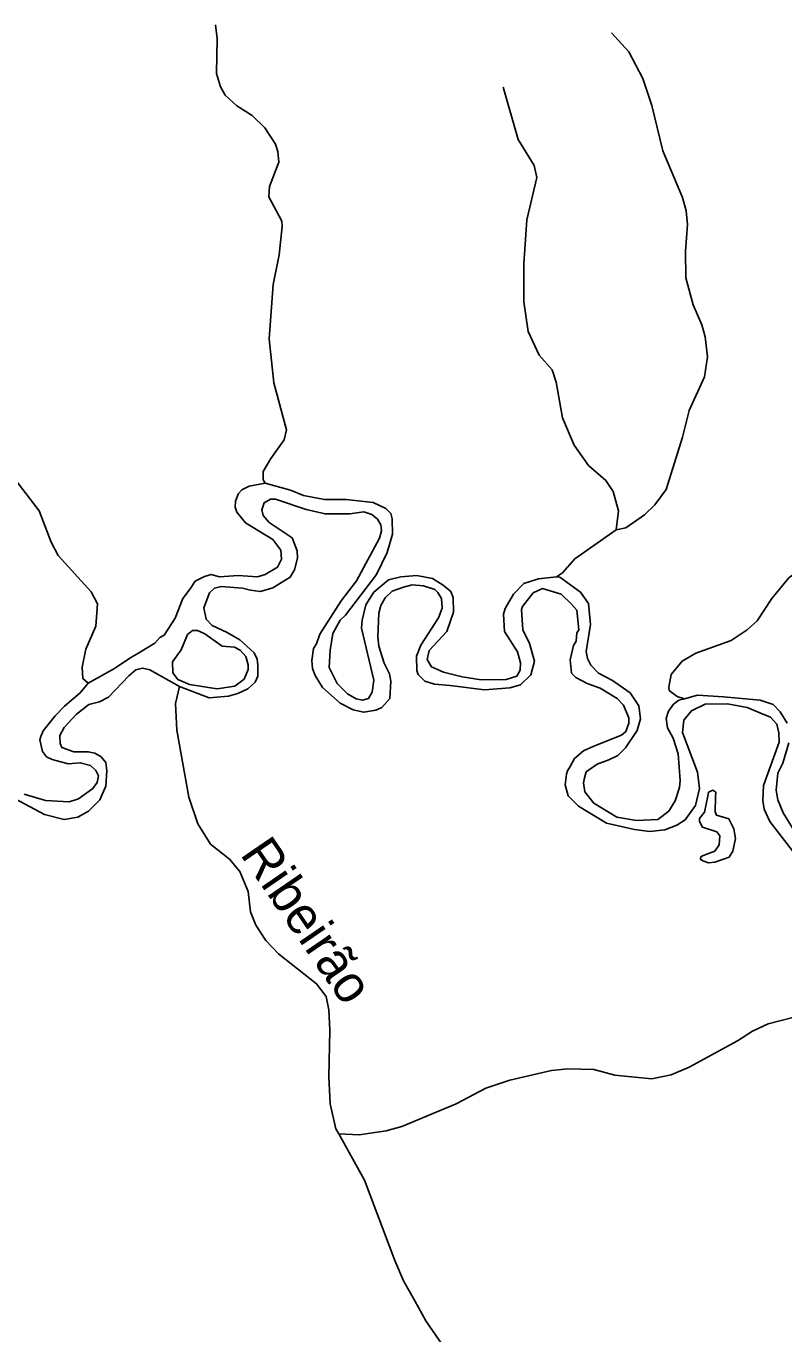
# Model space of a CAD drawing. Extents: x 346.5 to 372.4, y 7400.3 to 7428.2.
# Drawn here: x 358.605 to 360.227, y 7402.098 to 7404.9 of the extents above; entities that cross this region are included whole.
import ezdxf
from ezdxf.enums import TextEntityAlignment as Align

# ---------------------------------------------------------------- set-up
doc = ezdxf.new("R2010")
doc.units = 0
doc.header["$LTSCALE"] = 0.032
doc.layers.add('2', color=7, linetype='Continuous', lineweight=25)
doc.layers.add('7', color=7, linetype='Continuous', lineweight=25)
doc.layers.add('61', color=7, linetype='Continuous')

msp = doc.modelspace()

# ---------------------------------------------------------------- linework, layer by layer
at = {"layer": '2'}
for points in [[(358.8439, 7403.5555), (358.8805, 7403.5777), (358.8914, 7403.5902), (358.9007, 7403.5947), (358.9239, 7403.631), (358.9408, 7403.6735), (358.9564, 7403.6939), (358.9669, 7403.7105), (358.9867, 7403.7207), (359.0011, 7403.725), (359.0187, 7403.7199), (359.059, 7403.7229), (359.1002, 7403.7195), (359.117, 7403.7247), (359.1433, 7403.7409), (359.1518, 7403.7576), (359.1501, 7403.7768), (359.1331, 7403.7999), (359.0747, 7403.8353), (359.0565, 7403.8585), (359.0524, 7403.8691), (359.053, 7403.8822), (359.0594, 7403.8981), (359.0667, 7403.9065), (359.0823, 7403.914), (359.1165, 7403.9206), (359.1712, 7403.9058), (359.1987, 7403.8941), (359.2441, 7403.8857), (359.2905, 7403.8857), (359.3479, 7403.8794), (359.3753, 7403.8662), (359.3856, 7403.8553), (359.3889, 7403.8443), (359.3897, 7403.8112), (359.3782, 7403.772), (359.3554, 7403.7247), (359.2887, 7403.638), (359.2777, 7403.627), (359.2619, 7403.5981), (359.2561, 7403.5627), (359.2541, 7403.5259), (359.2713, 7403.4911), (359.2932, 7403.4694), (359.3114, 7403.4582), (359.3252, 7403.4553), (359.338, 7403.4594), (359.3461, 7403.4726), (359.3495, 7403.4983), (359.323, 7403.6099), (359.3242, 7403.6272), (359.3324, 7403.6595), (359.3494, 7403.687), (359.3809, 7403.7135), (359.4075, 7403.7199), (359.4413, 7403.7228), (359.4751, 7403.7161), (359.4977, 7403.7022), (359.5142, 7403.6882), (359.5192, 7403.6756), (359.5198, 7403.6442), (359.506, 7403.6029), (359.4679, 7403.5618), (359.4634, 7403.543), (359.4728, 7403.5273), (359.4988, 7403.5158), (359.5385, 7403.5057), (359.579, 7403.4993), (359.6329, 7403.5002), (359.6555, 7403.507), (359.663, 7403.5198), (359.6637, 7403.5359), (359.6574, 7403.5592), (359.6289, 7403.6024), (359.6274, 7403.6396), (359.6309, 7403.6522), (359.6482, 7403.6826), (359.6703, 7403.7059), (359.7022, 7403.7154), (359.7406, 7403.7195), (359.7475, 7403.7188), (359.7916, 7403.6872), (359.8088, 7403.6624), (359.8137, 7403.618), (359.8042, 7403.5598), (359.8066, 7403.5451), (359.8144, 7403.5309), (359.8302, 7403.5134), (359.8602, 7403.4975), (359.8985, 7403.4711), (359.9165, 7403.4433), (359.9205, 7403.4157), (359.9135, 7403.3908), (359.8886, 7403.3538), (359.8721, 7403.3373), (359.8525, 7403.3275), (359.8277, 7403.3185), (359.8044, 7403.3019), (359.8006, 7403.2895), (359.7981, 7403.2786), (359.8009, 7403.2592)], [(359.4879, 7403.6318), (359.4961, 7403.6529), (359.4946, 7403.6732), (359.4863, 7403.6865), (359.4804, 7403.6926), (359.4561, 7403.7007), (359.4319, 7403.7026), (359.4129, 7403.698), (359.3887, 7403.689), (359.3735, 7403.675), (359.3644, 7403.6587), (359.3599, 7403.642), (359.3581, 7403.5915), (359.3602, 7403.571), (359.3713, 7403.5347), (359.3827, 7403.5118), (359.3859, 7403.4963), (359.3834, 7403.4589), (359.3665, 7403.44), (359.3535, 7403.4345), (359.3278, 7403.4296), (359.3051, 7403.4346), (359.2777, 7403.449), (359.2394, 7403.4828), (359.2236, 7403.5087), (359.2185, 7403.5234), (359.217, 7403.5408), (359.2203, 7403.5664), (359.2267, 7403.5763), (359.2339, 7403.5973), (359.2795, 7403.6686), (359.3126, 7403.7111), (359.3614, 7403.8024), (359.3656, 7403.8187), (359.3644, 7403.8314), (359.3575, 7403.8436), (359.3455, 7403.8537), (359.3282, 7403.8589), (359.2982, 7403.8546), (359.245, 7403.8545), (359.2049, 7403.864), (359.1393, 7403.8862), (359.1281, 7403.8859), (359.115, 7403.8785), (359.1096, 7403.8633), (359.1126, 7403.8512), (359.1257, 7403.8362), (359.1748, 7403.8031), (359.1851, 7403.7755), (359.1858, 7403.7595), (359.1795, 7403.7351), (359.1701, 7403.7188), (359.133, 7403.6964), (359.1066, 7403.6887), (359.0852, 7403.6915), (359.0682, 7403.6956), (359.0226, 7403.699), (359.0085, 7403.6953), (358.9979, 7403.6858), (358.9853, 7403.6531), (358.9903, 7403.6289), (359.0031, 7403.6154), (359.0353, 7403.6007), (359.0628, 7403.5846), (359.0931, 7403.5568), (359.0998, 7403.5433), (359.1014, 7403.5307), (359.1008, 7403.5073), (359.0957, 7403.4944), (359.0796, 7403.4801), (359.0585, 7403.4696), (359.0382, 7403.4643), (358.9971, 7403.4607), (358.9331, 7403.4848), (358.8701, 7403.5209), (358.8541, 7403.5245), (358.8399, 7403.5206), (358.8246, 7403.5074), (358.7815, 7403.4618), (358.7618, 7403.4518), (358.7394, 7403.4461), (358.7119, 7403.4247), (358.6864, 7403.3968), (358.6771, 7403.3798), (358.6777, 7403.3629), (358.6818, 7403.3539), (358.707, 7403.345), (358.7379, 7403.3452), (358.7519, 7403.342), (358.7654, 7403.3343), (358.7759, 7403.3222), (358.7777, 7403.3042), (358.7759, 7403.2712), (358.763, 7403.2421), (358.7389, 7403.2175), (358.7157, 7403.2046), (358.6862, 7403.1997), (358.6446, 7403.2104), (358.5277, 7403.2731)], [(360.2526, 7403.1237), (360.1975, 7403.1954), (360.1849, 7403.2221), (360.1823, 7403.2407), (360.1837, 7403.2729), (360.2172, 7403.3659), (360.2164, 7403.3858), (360.2126, 7403.4042), (360.1984, 7403.4192), (360.1758, 7403.4285), (360.149, 7403.4401), (360.1069, 7403.4475), (360.0586, 7403.4468), (360.0293, 7403.4326), (360.0133, 7403.4127), (360.0102, 7403.386), (360.0421, 7403.3013), (360.0464, 7403.2665), (360.0382, 7403.2296), (360.0162, 7403.1993), (359.9985, 7403.1878), (359.9728, 7403.1778), (359.9404, 7403.1742), (359.9074, 7403.1788), (359.8474, 7403.1922), (359.7879, 7403.2288), (359.7653, 7403.2506), (359.7588, 7403.2739), (359.7622, 7403.2969), (359.7638, 7403.3042), (359.77, 7403.3138), (359.7789, 7403.3305), (359.7984, 7403.347), (359.8206, 7403.3573), (359.8796, 7403.3809), (359.8893, 7403.3884), (359.8954, 7403.4064), (359.8951, 7403.418), (359.8837, 7403.445), (359.8707, 7403.459), (359.8343, 7403.4814), (359.8062, 7403.4911), (359.7821, 7403.5044), (359.7728, 7403.5137), (359.7699, 7403.5422), (359.7771, 7403.5729), (359.7828, 7403.5819), (359.7838, 7403.6), (359.7885, 7403.6062), (359.7838, 7403.6486), (359.7723, 7403.6618), (359.7504, 7403.6828), (359.7104, 7403.6945), (359.6907, 7403.6857), (359.6681, 7403.6565), (359.6658, 7403.6496), (359.6684, 7403.6061), (359.6828, 7403.5767), (359.6931, 7403.5393), (359.6857, 7403.5101), (359.6632, 7403.4887), (359.6408, 7403.4822), (359.5865, 7403.478), (359.5128, 7403.4868), (359.4791, 7403.4898), (359.4586, 7403.4963), (359.4446, 7403.5105), (359.4417, 7403.5194), (359.4407, 7403.55), (359.4499, 7403.5731), (359.4879, 7403.6318)], [(358.601, 7403.2542), (358.6465, 7403.2403), (358.6974, 7403.2377), (358.717, 7403.2439), (358.7478, 7403.2662), (358.7571, 7403.2794), (358.7601, 7403.2937), (358.7543, 7403.3046), (358.7428, 7403.3155), (358.7209, 7403.3214), (358.6954, 7403.3193), (358.6609, 7403.3286), (358.6489, 7403.3343), (358.6403, 7403.3455), (358.6342, 7403.3704), (358.6366, 7403.3781), (358.6414, 7403.3899), (358.6669, 7403.4218), (358.6872, 7403.4425), (358.721, 7403.4711), (358.7381, 7403.4919), (358.794, 7403.5234), (358.8291, 7403.5469), (358.8439, 7403.5555)], [(359.8009, 7403.2592), (359.8203, 7403.2347), (359.8698, 7403.2051), (359.9119, 7403.1978), (359.9573, 7403.1997), (359.9814, 7403.2181), (359.9945, 7403.24), (360.0041, 7403.2684), (360.0055, 7403.2836), (360.001, 7403.3408), (359.9901, 7403.374), (359.9781, 7403.3964), (359.9756, 7403.4162), (359.98, 7403.4318), (359.9914, 7403.4472), (360.0026, 7403.4556), (360.0146, 7403.4588), (360.0426, 7403.466), (360.0984, 7403.4628), (360.1764, 7403.4558), (360.2044, 7403.4463), (360.2196, 7403.4304), (360.2341, 7403.406)], [(360.2378, 7403.3641), (360.2251, 7403.3204), (360.2147, 7403.2992), (360.2107, 7403.2629), (360.2145, 7403.2422), (360.2258, 7403.2141), (360.2563, 7403.1645)]]:
    msp.add_lwpolyline(points, dxfattribs=at)
for points in [[(358.9505, 7403.5965), (358.9368, 7403.5636), (358.9181, 7403.5377), (358.9194, 7403.5139), (358.9297, 7403.5), (358.9546, 7403.4893), (359.0141, 7403.4802), (359.0518, 7403.4855), (359.072, 7403.5008), (359.0804, 7403.5213), (359.0807, 7403.5316), (359.0753, 7403.5492), (359.0635, 7403.5624), (359.051, 7403.569), (359.0247, 7403.5713), (358.9875, 7403.5977), (358.9718, 7403.6051), (358.9614, 7403.6051)], [(360.0659, 7403.1073), (360.054, 7403.1113), (360.0486, 7403.1148), (360.0497, 7403.1201), (360.0532, 7403.1224), (360.0682, 7403.1276), (360.0795, 7403.1321), (360.0886, 7403.1456), (360.09, 7403.1652), (360.0838, 7403.1734), (360.0529, 7403.1833), (360.0465, 7403.1955), (360.0464, 7403.2021), (360.0571, 7403.2155), (360.0646, 7403.2498), (360.0659, 7403.2584), (360.075, 7403.263), (360.0817, 7403.2584), (360.0811, 7403.2476), (360.0801, 7403.2161), (360.0834, 7403.2089), (360.1095, 7403.2013), (360.1155, 7403.1902), (360.1205, 7403.1796), (360.1239, 7403.1595), (360.118, 7403.1318), (360.11, 7403.1194), (360.0798, 7403.1088)]]:
    msp.add_lwpolyline(points, close=True, dxfattribs=at)
at = {"layer": '7'}
for points in [[(359.1165, 7403.9206), (359.1128, 7403.9275), (359.1128, 7403.9458), (359.1287, 7403.9737), (359.1574, 7404.0135), (359.1622, 7404.0351), (359.1351, 7404.1355), (359.1256, 7404.2295), (359.1343, 7404.3459), (359.1471, 7404.4097), (359.1534, 7404.4702), (359.1526, 7404.4822), (359.1248, 7404.534), (359.1264, 7404.5563), (359.1463, 7404.6081), (359.1439, 7404.6312), (359.1391, 7404.6471), (359.116, 7404.6822), (359.0889, 7404.7085), (359.0562, 7404.7292), (359.0315, 7404.7515), (359.0212, 7404.7699), (359.0124, 7404.7986), (359.014, 7404.8735), (359.0108, 7404.9022)], [(359.858, 7404.8854), (359.8954, 7404.8448), (359.9257, 7404.7874), (359.9448, 7404.73), (359.9679, 7404.6328), (360.0102, 7404.5324), (360.0181, 7404.5037), (360.0213, 7404.475), (360.0165, 7404.4176), (360.0173, 7404.3602), (360.0333, 7404.3029), (360.0516, 7404.2598), (360.0588, 7404.2343), (360.0636, 7404.1913), (360.0572, 7404.1483), (360.0245, 7404.0765), (360.0102, 7404.0192), (359.9751, 7403.9068), (359.9512, 7403.8741), (359.9289, 7403.8526), (359.889, 7403.8248), (359.8684, 7403.8202)], [(359.6261, 7404.7691), (359.6587, 7404.6567), (359.693, 7404.6009), (359.6986, 7404.5754), (359.677, 7404.4846), (359.6707, 7404.3905), (359.6707, 7404.3092), (359.6802, 7404.2455), (359.7033, 7404.1945), (359.7312, 7404.1634), (359.74, 7404.1371), (359.7535, 7404.0606), (359.7783, 7404.0016), (359.8093, 7403.9586), (359.846, 7403.9259), (359.8619, 7403.9028), (359.8731, 7403.8614), (359.8684, 7403.8202)], [(358.5207, 7404.1427), (358.531, 7404.0702), (358.5509, 7403.9753), (358.5796, 7403.9315), (358.633, 7403.8614), (358.6585, 7403.7944), (358.6737, 7403.7657), (358.7446, 7403.6876), (358.7582, 7403.6621), (358.7542, 7403.6143), (358.7327, 7403.5649), (358.7247, 7403.5266), (358.7264, 7403.5019), (358.7381, 7403.4919)], [(360.522, 7403.8817), (360.5127, 7403.8746), (360.503, 7403.8691), (360.4294, 7403.8494), (360.4031, 7403.8374), (360.3767, 7403.8104), (360.36, 7403.7824), (360.3481, 7403.7729), (360.3226, 7403.7585), (360.2644, 7403.737), (360.2381, 7403.7179), (360.2014, 7403.6733), (360.1704, 7403.6254), (360.1488, 7403.6063), (360.1146, 7403.5832), (360.0389, 7403.5561), (360.0094, 7403.5394), (359.9862, 7403.5107), (359.9807, 7403.4836), (359.9815, 7403.4764), (359.999, 7403.4638), (360.0146, 7403.4588)], [(359.8684, 7403.8202), (359.7799, 7403.7585), (359.7535, 7403.7283), (359.7406, 7403.7195)], [(358.9331, 7403.4848), (358.9247, 7403.4485), (358.9279, 7403.3912), (358.9534, 7403.2477), (358.9725, 7403.1903), (358.9996, 7403.1473), (359.0403, 7403.1146), (359.0626, 7403.0883), (359.0801, 7403.0453), (359.0857, 7403.0022), (359.0969, 7402.9736), (359.1184, 7402.9409), (359.1455, 7402.9122), (359.2268, 7402.8476), (359.2475, 7402.8205), (359.2531, 7402.7919), (359.2555, 7402.7488), (359.2531, 7402.6484), (359.2562, 7402.591), (359.2679, 7402.537), (359.2743, 7402.5266)], [(359.2743, 7402.5266), (359.3184, 7402.5241), (359.3758, 7402.5328), (359.4093, 7402.5424), (359.5256, 7402.591), (359.5894, 7402.6245), (359.6404, 7402.6412), (359.7297, 7402.6619), (359.7647, 7402.6659), (359.8205, 7402.6643), (359.8651, 7402.6524), (359.9448, 7402.6444), (359.9863, 7402.6532), (360.0245, 7402.6691), (360.1281, 7402.7257), (360.16, 7402.7464), (360.1935, 7402.7624), (360.2716, 7402.7823)], [(359.2743, 7402.5266), (359.3296, 7402.4269), (359.3941, 7402.2547), (359.4132, 7402.2117), (359.4372, 7402.1686), (359.4611, 7402.1256), (359.5623, 7401.979), (359.6388, 7401.8507), (359.6555, 7401.833), (359.6805, 7401.821)]]:
    msp.add_lwpolyline(points, dxfattribs=at)

# ---------------------------------------------------------------- texts
at = {"layer": '61'}
msp.add_text('Ribeirão', height=0.08, rotation=304.459, dxfattribs=at).set_placement((359.1744, 7402.9614), align=Align.CENTER)

doc.saveas('drawing.dxf')
